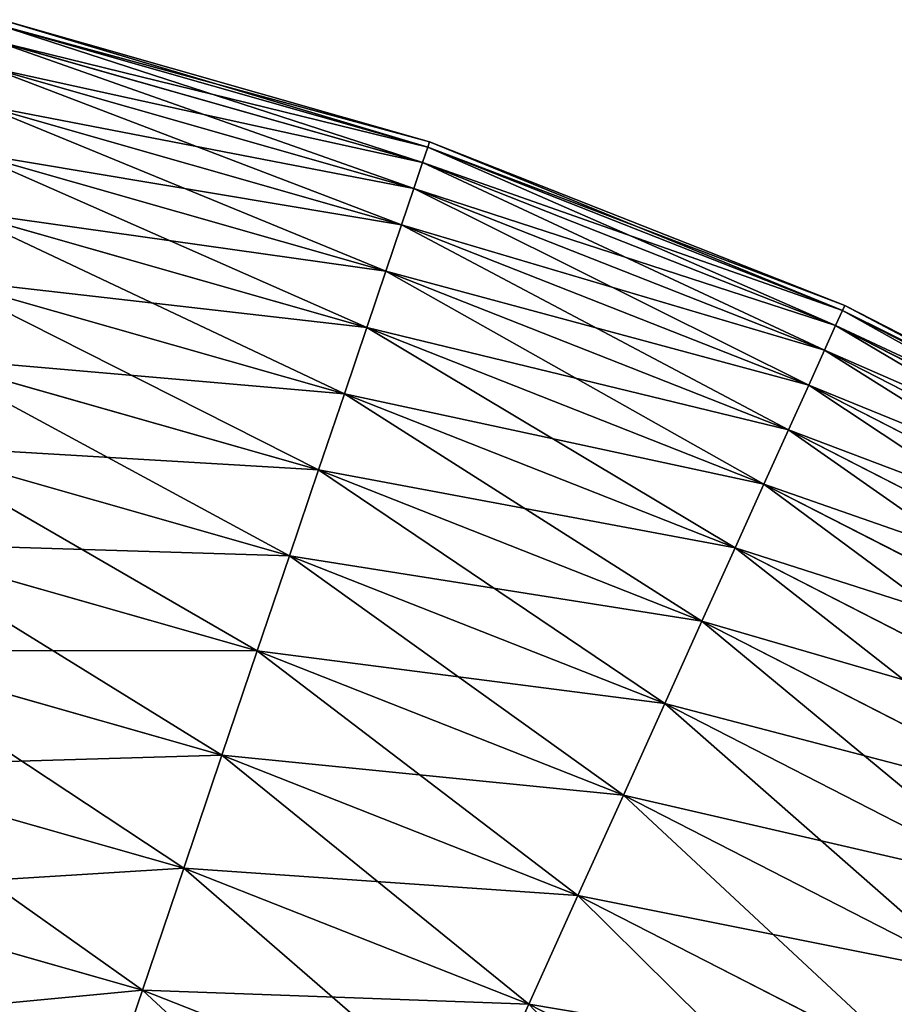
# Model space of a CAD drawing. Extents: x 5 to 965, y 4 to 104.
# Tile 264 of 656: x 282 to 291, y 91 to 102. Entities that reach past the tile are written whole.
import ezdxf

# ---------------------------------------------------------------- set-up
doc = ezdxf.new("R2010")
doc.units = 0
doc.layers.get('0').update_dxf_attribs({"color": 13, "linetype": 'CONTINUOUS'})

# ---------------------------------------------------------------- blocks, each defined once
blk = doc.blocks.new('COMPONENT_4')
for p, q in [((66.008, 97.334, 49.94), (61.289, 98.678, 49.94)), ((65.989, 97.277, 47.486), (61.275, 98.619, 47.486)), ((65.989, 97.277, 52.393), (61.275, 98.619, 52.393)), ((65.931, 97.106, 45.039), (61.234, 98.443, 45.039)), ((65.931, 97.106, 54.841), (61.234, 98.443, 54.841)), ((65.834, 96.821, 42.603), (61.166, 98.15, 42.603)), ((65.834, 96.821, 57.276), (61.166, 98.15, 57.276)), ((65.699, 96.423, 40.185), (61.071, 97.741, 40.185)), ((65.699, 96.423, 59.694), (61.071, 97.741, 59.694)), ((65.931, 97.106, 45.039), (65.989, 97.277, 47.486)), ((65.931, 97.106, 54.841), (65.989, 97.277, 52.393)), ((65.989, 97.277, 47.486), (66.008, 97.334, 49.94)), ((65.989, 97.277, 52.393), (66.008, 97.334, 49.94)), ((70.548, 95.48, 47.486), (65.989, 97.277, 47.486)), ((70.548, 95.48, 52.393), (65.989, 97.277, 52.393)), ((66.008, 97.334, 49.94), (70.573, 95.535, 49.94)), ((65.527, 95.913, 37.791), (60.949, 97.216, 37.791)), ((65.527, 95.913, 62.089), (60.949, 97.216, 62.089)), ((65.834, 96.821, 42.603), (65.931, 97.106, 45.039)), ((65.834, 96.821, 57.276), (65.931, 97.106, 54.841)), ((70.473, 95.315, 45.039), (65.931, 97.106, 45.039)), ((70.473, 95.315, 54.841), (65.931, 97.106, 54.841)), ((65.699, 96.423, 40.185), (65.834, 96.821, 42.603)), ((65.699, 96.423, 59.694), (65.834, 96.821, 57.276)), ((70.35, 95.041, 42.603), (65.834, 96.821, 42.603)), ((70.35, 95.041, 57.276), (65.834, 96.821, 57.276)), ((65.317, 95.292, 35.426), (60.801, 96.578, 35.426)), ((65.317, 95.292, 64.454), (60.801, 96.578, 64.454)), ((65.527, 95.913, 37.791), (65.699, 96.423, 40.185)), ((65.527, 95.913, 62.089), (65.699, 96.423, 59.694)), ((70.177, 94.658, 40.185), (65.699, 96.423, 40.185)), ((70.177, 94.658, 59.694), (65.699, 96.423, 59.694)), ((65.317, 95.292, 35.426), (65.527, 95.913, 37.791)), ((65.317, 95.292, 64.454), (65.527, 95.913, 62.089)), ((69.955, 94.168, 37.791), (65.527, 95.913, 37.791)), ((69.955, 94.168, 62.089), (65.527, 95.913, 62.089)), ((65.07, 94.562, 33.095), (60.627, 95.827, 33.095)), ((65.07, 94.562, 66.784), (60.627, 95.827, 66.784)), ((70.548, 95.48, 47.486), (70.573, 95.535, 49.94)), ((70.548, 95.48, 52.393), (70.573, 95.535, 49.94)), ((70.573, 95.535, 49.94), (74.939, 93.296, 49.94)), ((70.473, 95.315, 45.039), (70.548, 95.48, 47.486)), ((70.473, 95.315, 54.841), (70.548, 95.48, 52.393)), ((74.909, 93.244, 47.486), (70.548, 95.48, 47.486)), ((74.909, 93.244, 52.393), (70.548, 95.48, 52.393)), ((70.35, 95.041, 42.603), (70.473, 95.315, 45.039)), ((70.35, 95.041, 57.276), (70.473, 95.315, 54.841)), ((74.819, 93.087, 45.039), (70.473, 95.315, 45.039)), ((74.819, 93.087, 54.841), (70.473, 95.315, 54.841)), ((65.07, 94.562, 33.095), (65.317, 95.292, 35.426)), ((65.07, 94.562, 66.784), (65.317, 95.292, 64.454)), ((69.685, 93.57, 35.426), (65.317, 95.292, 35.426)), ((69.685, 93.57, 64.454), (65.317, 95.292, 64.454)), ((70.177, 94.658, 40.185), (70.35, 95.041, 42.603)), ((70.177, 94.658, 59.694), (70.35, 95.041, 57.276)), ((74.669, 92.827, 42.603), (70.35, 95.041, 42.603)), ((74.669, 92.827, 57.276), (70.35, 95.041, 57.276)), ((64.786, 93.725, 30.806), (60.426, 94.966, 30.806)), ((64.786, 93.725, 69.074), (60.426, 94.966, 69.074)), ((64.786, 93.725, 30.806), (65.07, 94.562, 33.095)), ((64.786, 93.725, 69.074), (65.07, 94.562, 66.784)), ((69.367, 92.868, 33.095), (65.07, 94.562, 33.095)), ((69.367, 92.868, 66.784), (65.07, 94.562, 66.784)), ((69.955, 94.168, 37.791), (70.177, 94.658, 40.185)), ((69.955, 94.168, 62.089), (70.177, 94.658, 59.694)), ((74.459, 92.463, 40.185), (70.177, 94.658, 40.185)), ((74.459, 92.463, 59.694), (70.177, 94.658, 59.694)), ((69.685, 93.57, 35.426), (69.955, 94.168, 37.791)), ((69.685, 93.57, 64.454), (69.955, 94.168, 62.089)), ((74.19, 91.996, 37.791), (69.955, 94.168, 37.791)), ((74.19, 91.996, 62.089), (69.955, 94.168, 62.089)), ((64.467, 92.782, 28.562), (60.201, 93.996, 28.562)), ((64.467, 92.782, 71.318), (60.201, 93.996, 71.318)), ((64.467, 92.782, 28.562), (64.786, 93.725, 30.806)), ((64.467, 92.782, 71.318), (64.786, 93.725, 69.074)), ((69.003, 92.062, 30.806), (64.786, 93.725, 30.806)), ((69.003, 92.062, 69.074), (64.786, 93.725, 69.074)), ((69.367, 92.868, 33.095), (69.685, 93.57, 35.426)), ((69.367, 92.868, 66.784), (69.685, 93.57, 64.454)), ((73.863, 91.429, 35.426), (69.685, 93.57, 35.426)), ((73.863, 91.429, 64.454), (69.685, 93.57, 64.454)), ((64.112, 91.735, 26.37), (59.951, 92.92, 26.37)), ((64.112, 91.735, 73.51), (59.951, 92.92, 73.51)), ((69.003, 92.062, 30.806), (69.367, 92.868, 33.095)), ((69.003, 92.062, 69.074), (69.367, 92.868, 66.784)), ((73.478, 90.761, 33.095), (69.367, 92.868, 33.095)), ((73.478, 90.761, 66.784), (69.367, 92.868, 66.784)), ((64.112, 91.735, 26.37), (64.467, 92.782, 28.562)), ((64.112, 91.735, 73.51), (64.467, 92.782, 71.318)), ((68.593, 91.155, 28.562), (64.467, 92.782, 28.562)), ((68.593, 91.155, 71.318), (64.467, 92.782, 71.318)), ((68.593, 91.155, 28.562), (69.003, 92.062, 30.806)), ((68.593, 91.155, 71.318), (69.003, 92.062, 69.074)), ((73.037, 89.995, 30.806), (69.003, 92.062, 30.806)), ((73.037, 89.995, 69.074), (69.003, 92.062, 69.074)), ((63.724, 90.588, 24.235), (59.677, 91.74, 24.235)), ((63.724, 90.588, 75.645), (59.677, 91.74, 75.645)), ((63.724, 90.588, 24.235), (64.112, 91.735, 26.37)), ((63.724, 90.588, 75.645), (64.112, 91.735, 73.51)), ((68.138, 90.148, 26.37), (64.112, 91.735, 26.37)), ((68.138, 90.148, 73.51), (64.112, 91.735, 73.51)), ((68.138, 90.148, 26.37), (68.593, 91.155, 28.562)), ((68.138, 90.148, 73.51), (68.593, 91.155, 71.318)), ((72.539, 89.132, 28.562), (68.593, 91.155, 28.562)), ((72.539, 89.132, 71.318), (68.593, 91.155, 71.318)), ((63.303, 89.343, 22.161), (63.724, 90.588, 24.235)), ((63.303, 89.343, 77.718), (63.724, 90.588, 75.645)), ((67.639, 89.045, 24.235), (63.724, 90.588, 24.235)), ((67.639, 89.045, 75.645), (63.724, 90.588, 75.645)), ((63.303, 89.343, 22.161), (59.38, 90.46, 22.161)), ((63.303, 89.343, 77.718), (59.38, 90.46, 77.718)), ((67.639, 89.045, 24.235), (68.138, 90.148, 26.37)), ((67.639, 89.045, 75.645), (68.138, 90.148, 73.51)), ((71.988, 88.175, 26.37), (68.138, 90.148, 26.37)), ((71.988, 88.175, 73.51), (68.138, 90.148, 73.51)), ((62.849, 88.003, 20.155), (63.303, 89.343, 22.161)), ((62.849, 88.003, 79.725), (63.303, 89.343, 77.718)), ((67.097, 87.847, 22.161), (63.303, 89.343, 22.161)), ((67.097, 87.847, 77.718), (63.303, 89.343, 77.718)), ((62.849, 88.003, 20.155), (59.059, 89.082, 20.155)), ((62.849, 88.003, 79.725), (59.059, 89.082, 79.725)), ((67.097, 87.847, 22.161), (67.639, 89.045, 24.235)), ((67.097, 87.847, 77.718), (67.639, 89.045, 75.645)), ((71.383, 87.125, 24.235), (67.639, 89.045, 24.235)), ((71.383, 87.125, 75.645), (67.639, 89.045, 75.645)), ((62.364, 86.571, 18.22), (62.849, 88.003, 20.155)), ((62.364, 86.571, 81.659), (62.849, 88.003, 79.725)), ((66.514, 86.558, 20.155), (62.849, 88.003, 20.155)), ((66.514, 86.558, 79.725), (62.849, 88.003, 79.725)), ((66.514, 86.558, 20.155), (67.097, 87.847, 22.161)), ((70.727, 85.986, 22.161), (67.097, 87.847, 22.161))]:
    blk.add_line(p, q)
mesh = blk.add_polyface()
corners = [(61.289, 98.678, 49.94), (65.989, 97.277, 47.486), (61.275, 98.619, 47.486), (66.008, 97.334, 49.94)]
mesh.append_faces([[corners[k] for k in face] for face in [(0, 1, 2), (1, 0, 3)]], dxfattribs={"vtx0": -1})
mesh = blk.add_polyface()
corners = [(61.275, 98.619, 52.393), (66.008, 97.334, 49.94), (61.289, 98.678, 49.94), (65.989, 97.277, 52.393)]
mesh.append_faces([[corners[k] for k in face] for face in [(0, 1, 2), (1, 0, 3)]], dxfattribs={"vtx0": -1})
mesh = blk.add_polyface()
corners = [(61.275, 98.619, 47.486), (65.931, 97.106, 45.039), (61.234, 98.443, 45.039), (65.989, 97.277, 47.486)]
mesh.append_faces([[corners[k] for k in face] for face in [(0, 1, 2), (1, 0, 3)]], dxfattribs={"vtx0": -1})
mesh = blk.add_polyface()
corners = [(61.234, 98.443, 54.841), (65.989, 97.277, 52.393), (61.275, 98.619, 52.393), (65.931, 97.106, 54.841)]
mesh.append_faces([[corners[k] for k in face] for face in [(0, 1, 2), (1, 0, 3)]], dxfattribs={"vtx0": -1})
mesh = blk.add_polyface()
corners = [(61.234, 98.443, 45.039), (65.834, 96.821, 42.603), (61.166, 98.15, 42.603), (65.931, 97.106, 45.039)]
mesh.append_faces([[corners[k] for k in face] for face in [(0, 1, 2), (1, 0, 3)]], dxfattribs={"vtx0": -1})
mesh = blk.add_polyface()
corners = [(61.166, 98.15, 57.276), (65.931, 97.106, 54.841), (61.234, 98.443, 54.841), (65.834, 96.821, 57.276)]
mesh.append_faces([[corners[k] for k in face] for face in [(0, 1, 2), (1, 0, 3)]], dxfattribs={"vtx0": -1})
mesh = blk.add_polyface()
corners = [(61.166, 98.15, 42.603), (65.699, 96.423, 40.185), (61.071, 97.741, 40.185), (65.834, 96.821, 42.603)]
mesh.append_faces([[corners[k] for k in face] for face in [(0, 1, 2), (1, 0, 3)]], dxfattribs={"vtx0": -1})
mesh = blk.add_polyface()
corners = [(61.071, 97.741, 59.694), (65.834, 96.821, 57.276), (61.166, 98.15, 57.276), (65.699, 96.423, 59.694)]
mesh.append_faces([[corners[k] for k in face] for face in [(0, 1, 2), (1, 0, 3)]], dxfattribs={"vtx0": -1})
mesh = blk.add_polyface()
corners = [(61.071, 97.741, 40.185), (65.527, 95.913, 37.791), (60.949, 97.216, 37.791), (65.699, 96.423, 40.185)]
mesh.append_faces([[corners[k] for k in face] for face in [(0, 1, 2), (1, 0, 3)]], dxfattribs={"vtx0": -1})
mesh = blk.add_polyface()
corners = [(60.949, 97.216, 62.089), (65.699, 96.423, 59.694), (61.071, 97.741, 59.694), (65.527, 95.913, 62.089)]
mesh.append_faces([[corners[k] for k in face] for face in [(0, 1, 2), (1, 0, 3)]], dxfattribs={"vtx0": -1})
mesh = blk.add_polyface()
corners = [(65.989, 97.277, 47.486), (70.473, 95.315, 45.039), (65.931, 97.106, 45.039), (70.548, 95.48, 47.486)]
mesh.append_faces([[corners[k] for k in face] for face in [(0, 1, 2), (1, 0, 3)]], dxfattribs={"vtx0": -1})
mesh = blk.add_polyface()
corners = [(65.931, 97.106, 54.841), (70.548, 95.48, 52.393), (65.989, 97.277, 52.393), (70.473, 95.315, 54.841)]
mesh.append_faces([[corners[k] for k in face] for face in [(0, 1, 2), (1, 0, 3)]], dxfattribs={"vtx0": -1})
mesh = blk.add_polyface()
corners = [(66.008, 97.334, 49.94), (70.548, 95.48, 47.486), (65.989, 97.277, 47.486), (70.573, 95.535, 49.94)]
mesh.append_faces([[corners[k] for k in face] for face in [(0, 1, 2), (1, 0, 3)]], dxfattribs={"vtx0": -1})
mesh = blk.add_polyface()
corners = [(65.989, 97.277, 52.393), (70.573, 95.535, 49.94), (66.008, 97.334, 49.94), (70.548, 95.48, 52.393)]
mesh.append_faces([[corners[k] for k in face] for face in [(0, 1, 2), (1, 0, 3)]], dxfattribs={"vtx0": -1})
mesh = blk.add_polyface()
corners = [(60.949, 97.216, 37.791), (65.317, 95.292, 35.426), (60.801, 96.578, 35.426), (65.527, 95.913, 37.791)]
mesh.append_faces([[corners[k] for k in face] for face in [(0, 1, 2), (1, 0, 3)]], dxfattribs={"vtx0": -1})
mesh = blk.add_polyface()
corners = [(60.801, 96.578, 64.454), (65.527, 95.913, 62.089), (60.949, 97.216, 62.089), (65.317, 95.292, 64.454)]
mesh.append_faces([[corners[k] for k in face] for face in [(0, 1, 2), (1, 0, 3)]], dxfattribs={"vtx0": -1})
mesh = blk.add_polyface()
corners = [(65.931, 97.106, 45.039), (70.35, 95.041, 42.603), (65.834, 96.821, 42.603), (70.473, 95.315, 45.039)]
mesh.append_faces([[corners[k] for k in face] for face in [(0, 1, 2), (1, 0, 3)]], dxfattribs={"vtx0": -1})
mesh = blk.add_polyface()
corners = [(65.834, 96.821, 57.276), (70.473, 95.315, 54.841), (65.931, 97.106, 54.841), (70.35, 95.041, 57.276)]
mesh.append_faces([[corners[k] for k in face] for face in [(0, 1, 2), (1, 0, 3)]], dxfattribs={"vtx0": -1})
mesh = blk.add_polyface()
corners = [(65.834, 96.821, 42.603), (70.177, 94.658, 40.185), (65.699, 96.423, 40.185), (70.35, 95.041, 42.603)]
mesh.append_faces([[corners[k] for k in face] for face in [(0, 1, 2), (1, 0, 3)]], dxfattribs={"vtx0": -1})
mesh = blk.add_polyface()
corners = [(65.699, 96.423, 59.694), (70.35, 95.041, 57.276), (65.834, 96.821, 57.276), (70.177, 94.658, 59.694)]
mesh.append_faces([[corners[k] for k in face] for face in [(0, 1, 2), (1, 0, 3)]], dxfattribs={"vtx0": -1})
mesh = blk.add_polyface()
corners = [(60.801, 96.578, 35.426), (65.07, 94.562, 33.095), (60.627, 95.827, 33.095), (65.317, 95.292, 35.426)]
mesh.append_faces([[corners[k] for k in face] for face in [(0, 1, 2), (1, 0, 3)]], dxfattribs={"vtx0": -1})
mesh = blk.add_polyface()
corners = [(60.627, 95.827, 66.784), (65.317, 95.292, 64.454), (60.801, 96.578, 64.454), (65.07, 94.562, 66.784)]
mesh.append_faces([[corners[k] for k in face] for face in [(0, 1, 2), (1, 0, 3)]], dxfattribs={"vtx0": -1})
mesh = blk.add_polyface()
corners = [(65.699, 96.423, 40.185), (69.955, 94.168, 37.791), (65.527, 95.913, 37.791), (70.177, 94.658, 40.185)]
mesh.append_faces([[corners[k] for k in face] for face in [(0, 1, 2), (1, 0, 3)]], dxfattribs={"vtx0": -1})
mesh = blk.add_polyface()
corners = [(65.527, 95.913, 62.089), (70.177, 94.658, 59.694), (65.699, 96.423, 59.694), (69.955, 94.168, 62.089)]
mesh.append_faces([[corners[k] for k in face] for face in [(0, 1, 2), (1, 0, 3)]], dxfattribs={"vtx0": -1})
mesh = blk.add_polyface()
corners = [(65.527, 95.913, 37.791), (69.685, 93.57, 35.426), (65.317, 95.292, 35.426), (69.955, 94.168, 37.791)]
mesh.append_faces([[corners[k] for k in face] for face in [(0, 1, 2), (1, 0, 3)]], dxfattribs={"vtx0": -1})
mesh = blk.add_polyface()
corners = [(65.317, 95.292, 64.454), (69.955, 94.168, 62.089), (65.527, 95.913, 62.089), (69.685, 93.57, 64.454)]
mesh.append_faces([[corners[k] for k in face] for face in [(0, 1, 2), (1, 0, 3)]], dxfattribs={"vtx0": -1})
mesh = blk.add_polyface()
corners = [(60.627, 95.827, 33.095), (64.786, 93.725, 30.806), (60.426, 94.966, 30.806), (65.07, 94.562, 33.095)]
mesh.append_faces([[corners[k] for k in face] for face in [(0, 1, 2), (1, 0, 3)]], dxfattribs={"vtx0": -1})
mesh = blk.add_polyface()
corners = [(60.426, 94.966, 69.074), (65.07, 94.562, 66.784), (60.627, 95.827, 66.784), (64.786, 93.725, 69.074)]
mesh.append_faces([[corners[k] for k in face] for face in [(0, 1, 2), (1, 0, 3)]], dxfattribs={"vtx0": -1})
mesh = blk.add_polyface()
corners = [(70.573, 95.535, 49.94), (74.909, 93.244, 47.486), (70.548, 95.48, 47.486), (74.939, 93.296, 49.94)]
mesh.append_faces([[corners[k] for k in face] for face in [(0, 1, 2), (1, 0, 3)]], dxfattribs={"vtx0": -1})
mesh = blk.add_polyface()
corners = [(70.548, 95.48, 52.393), (74.939, 93.296, 49.94), (70.573, 95.535, 49.94), (74.909, 93.244, 52.393)]
mesh.append_faces([[corners[k] for k in face] for face in [(0, 1, 2), (1, 0, 3)]], dxfattribs={"vtx0": -1})
mesh = blk.add_polyface()
corners = [(70.548, 95.48, 47.486), (74.819, 93.087, 45.039), (70.473, 95.315, 45.039), (74.909, 93.244, 47.486)]
mesh.append_faces([[corners[k] for k in face] for face in [(0, 1, 2), (1, 0, 3)]], dxfattribs={"vtx0": -1})
mesh = blk.add_polyface()
corners = [(70.473, 95.315, 54.841), (74.909, 93.244, 52.393), (70.548, 95.48, 52.393), (74.819, 93.087, 54.841)]
mesh.append_faces([[corners[k] for k in face] for face in [(0, 1, 2), (1, 0, 3)]], dxfattribs={"vtx0": -1})
mesh = blk.add_polyface()
corners = [(70.473, 95.315, 45.039), (74.669, 92.827, 42.603), (70.35, 95.041, 42.603), (74.819, 93.087, 45.039)]
mesh.append_faces([[corners[k] for k in face] for face in [(0, 1, 2), (1, 0, 3)]], dxfattribs={"vtx0": -1})
mesh = blk.add_polyface()
corners = [(70.35, 95.041, 57.276), (74.819, 93.087, 54.841), (70.473, 95.315, 54.841), (74.669, 92.827, 57.276)]
mesh.append_faces([[corners[k] for k in face] for face in [(0, 1, 2), (1, 0, 3)]], dxfattribs={"vtx0": -1})
mesh = blk.add_polyface()
corners = [(65.317, 95.292, 35.426), (69.367, 92.868, 33.095), (65.07, 94.562, 33.095), (69.685, 93.57, 35.426)]
mesh.append_faces([[corners[k] for k in face] for face in [(0, 1, 2), (1, 0, 3)]], dxfattribs={"vtx0": -1})
mesh = blk.add_polyface()
corners = [(65.07, 94.562, 66.784), (69.685, 93.57, 64.454), (65.317, 95.292, 64.454), (69.367, 92.868, 66.784)]
mesh.append_faces([[corners[k] for k in face] for face in [(0, 1, 2), (1, 0, 3)]], dxfattribs={"vtx0": -1})
mesh = blk.add_polyface()
corners = [(70.35, 95.041, 42.603), (74.459, 92.463, 40.185), (70.177, 94.658, 40.185), (74.669, 92.827, 42.603)]
mesh.append_faces([[corners[k] for k in face] for face in [(0, 1, 2), (1, 0, 3)]], dxfattribs={"vtx0": -1})
mesh = blk.add_polyface()
corners = [(70.177, 94.658, 59.694), (74.669, 92.827, 57.276), (70.35, 95.041, 57.276), (74.459, 92.463, 59.694)]
mesh.append_faces([[corners[k] for k in face] for face in [(0, 1, 2), (1, 0, 3)]], dxfattribs={"vtx0": -1})
mesh = blk.add_polyface()
corners = [(60.426, 94.966, 30.806), (64.467, 92.782, 28.562), (60.201, 93.996, 28.562), (64.786, 93.725, 30.806)]
mesh.append_faces([[corners[k] for k in face] for face in [(0, 1, 2), (1, 0, 3)]], dxfattribs={"vtx0": -1})
mesh = blk.add_polyface()
corners = [(60.201, 93.996, 71.318), (64.786, 93.725, 69.074), (60.426, 94.966, 69.074), (64.467, 92.782, 71.318)]
mesh.append_faces([[corners[k] for k in face] for face in [(0, 1, 2), (1, 0, 3)]], dxfattribs={"vtx0": -1})
mesh = blk.add_polyface()
corners = [(65.07, 94.562, 33.095), (69.003, 92.062, 30.806), (64.786, 93.725, 30.806), (69.367, 92.868, 33.095)]
mesh.append_faces([[corners[k] for k in face] for face in [(0, 1, 2), (1, 0, 3)]], dxfattribs={"vtx0": -1})
mesh = blk.add_polyface()
corners = [(64.786, 93.725, 69.074), (69.367, 92.868, 66.784), (65.07, 94.562, 66.784), (69.003, 92.062, 69.074)]
mesh.append_faces([[corners[k] for k in face] for face in [(0, 1, 2), (1, 0, 3)]], dxfattribs={"vtx0": -1})
mesh = blk.add_polyface()
corners = [(70.177, 94.658, 40.185), (74.19, 91.996, 37.791), (69.955, 94.168, 37.791), (74.459, 92.463, 40.185)]
mesh.append_faces([[corners[k] for k in face] for face in [(0, 1, 2), (1, 0, 3)]], dxfattribs={"vtx0": -1})
mesh = blk.add_polyface()
corners = [(69.955, 94.168, 62.089), (74.459, 92.463, 59.694), (70.177, 94.658, 59.694), (74.19, 91.996, 62.089)]
mesh.append_faces([[corners[k] for k in face] for face in [(0, 1, 2), (1, 0, 3)]], dxfattribs={"vtx0": -1})
mesh = blk.add_polyface()
corners = [(69.955, 94.168, 37.791), (73.863, 91.429, 35.426), (69.685, 93.57, 35.426), (74.19, 91.996, 37.791)]
mesh.append_faces([[corners[k] for k in face] for face in [(0, 1, 2), (1, 0, 3)]], dxfattribs={"vtx0": -1})
mesh = blk.add_polyface()
corners = [(69.685, 93.57, 64.454), (74.19, 91.996, 62.089), (69.955, 94.168, 62.089), (73.863, 91.429, 64.454)]
mesh.append_faces([[corners[k] for k in face] for face in [(0, 1, 2), (1, 0, 3)]], dxfattribs={"vtx0": -1})
mesh = blk.add_polyface()
corners = [(60.201, 93.996, 28.562), (64.112, 91.735, 26.37), (59.951, 92.92, 26.37), (64.467, 92.782, 28.562)]
mesh.append_faces([[corners[k] for k in face] for face in [(0, 1, 2), (1, 0, 3)]], dxfattribs={"vtx0": -1})
mesh = blk.add_polyface()
corners = [(59.951, 92.92, 73.51), (64.467, 92.782, 71.318), (60.201, 93.996, 71.318), (64.112, 91.735, 73.51)]
mesh.append_faces([[corners[k] for k in face] for face in [(0, 1, 2), (1, 0, 3)]], dxfattribs={"vtx0": -1})
mesh = blk.add_polyface()
corners = [(64.786, 93.725, 30.806), (68.593, 91.155, 28.562), (64.467, 92.782, 28.562), (69.003, 92.062, 30.806)]
mesh.append_faces([[corners[k] for k in face] for face in [(0, 1, 2), (1, 0, 3)]], dxfattribs={"vtx0": -1})
mesh = blk.add_polyface()
corners = [(64.467, 92.782, 71.318), (69.003, 92.062, 69.074), (64.786, 93.725, 69.074), (68.593, 91.155, 71.318)]
mesh.append_faces([[corners[k] for k in face] for face in [(0, 1, 2), (1, 0, 3)]], dxfattribs={"vtx0": -1})
mesh = blk.add_polyface()
corners = [(69.685, 93.57, 35.426), (73.478, 90.761, 33.095), (69.367, 92.868, 33.095), (73.863, 91.429, 35.426)]
mesh.append_faces([[corners[k] for k in face] for face in [(0, 1, 2), (1, 0, 3)]], dxfattribs={"vtx0": -1})
mesh = blk.add_polyface()
corners = [(69.367, 92.868, 66.784), (73.863, 91.429, 64.454), (69.685, 93.57, 64.454), (73.478, 90.761, 66.784)]
mesh.append_faces([[corners[k] for k in face] for face in [(0, 1, 2), (1, 0, 3)]], dxfattribs={"vtx0": -1})
mesh = blk.add_polyface()
corners = [(59.951, 92.92, 26.37), (63.724, 90.588, 24.235), (59.677, 91.74, 24.235), (64.112, 91.735, 26.37)]
mesh.append_faces([[corners[k] for k in face] for face in [(0, 1, 2), (1, 0, 3)]], dxfattribs={"vtx0": -1})
mesh = blk.add_polyface()
corners = [(59.677, 91.74, 75.645), (64.112, 91.735, 73.51), (59.951, 92.92, 73.51), (63.724, 90.588, 75.645)]
mesh.append_faces([[corners[k] for k in face] for face in [(0, 1, 2), (1, 0, 3)]], dxfattribs={"vtx0": -1})
mesh = blk.add_polyface()
corners = [(69.367, 92.868, 33.095), (73.037, 89.995, 30.806), (69.003, 92.062, 30.806), (73.478, 90.761, 33.095)]
mesh.append_faces([[corners[k] for k in face] for face in [(0, 1, 2), (1, 0, 3)]], dxfattribs={"vtx0": -1})
mesh = blk.add_polyface()
corners = [(69.003, 92.062, 69.074), (73.478, 90.761, 66.784), (69.367, 92.868, 66.784), (73.037, 89.995, 69.074)]
mesh.append_faces([[corners[k] for k in face] for face in [(0, 1, 2), (1, 0, 3)]], dxfattribs={"vtx0": -1})
mesh = blk.add_polyface()
corners = [(64.467, 92.782, 28.562), (68.138, 90.148, 26.37), (64.112, 91.735, 26.37), (68.593, 91.155, 28.562)]
mesh.append_faces([[corners[k] for k in face] for face in [(0, 1, 2), (1, 0, 3)]], dxfattribs={"vtx0": -1})
mesh = blk.add_polyface()
corners = [(64.112, 91.735, 73.51), (68.593, 91.155, 71.318), (64.467, 92.782, 71.318), (68.138, 90.148, 73.51)]
mesh.append_faces([[corners[k] for k in face] for face in [(0, 1, 2), (1, 0, 3)]], dxfattribs={"vtx0": -1})
mesh = blk.add_polyface()
corners = [(69.003, 92.062, 30.806), (72.539, 89.132, 28.562), (68.593, 91.155, 28.562), (73.037, 89.995, 30.806)]
mesh.append_faces([[corners[k] for k in face] for face in [(0, 1, 2), (1, 0, 3)]], dxfattribs={"vtx0": -1})
mesh = blk.add_polyface()
corners = [(68.593, 91.155, 71.318), (73.037, 89.995, 69.074), (69.003, 92.062, 69.074), (72.539, 89.132, 71.318)]
mesh.append_faces([[corners[k] for k in face] for face in [(0, 1, 2), (1, 0, 3)]], dxfattribs={"vtx0": -1})
mesh = blk.add_polyface()
corners = [(59.677, 91.74, 24.235), (63.303, 89.343, 22.161), (59.38, 90.46, 22.161), (63.724, 90.588, 24.235)]
mesh.append_faces([[corners[k] for k in face] for face in [(0, 1, 2), (1, 0, 3)]], dxfattribs={"vtx0": -1})
mesh = blk.add_polyface()
corners = [(59.38, 90.46, 77.718), (63.724, 90.588, 75.645), (59.677, 91.74, 75.645), (63.303, 89.343, 77.718)]
mesh.append_faces([[corners[k] for k in face] for face in [(0, 1, 2), (1, 0, 3)]], dxfattribs={"vtx0": -1})
mesh = blk.add_polyface()
corners = [(64.112, 91.735, 26.37), (67.639, 89.045, 24.235), (63.724, 90.588, 24.235), (68.138, 90.148, 26.37)]
mesh.append_faces([[corners[k] for k in face] for face in [(0, 1, 2), (1, 0, 3)]], dxfattribs={"vtx0": -1})
mesh = blk.add_polyface()
corners = [(63.724, 90.588, 75.645), (68.138, 90.148, 73.51), (64.112, 91.735, 73.51), (67.639, 89.045, 75.645)]
mesh.append_faces([[corners[k] for k in face] for face in [(0, 1, 2), (1, 0, 3)]], dxfattribs={"vtx0": -1})
mesh = blk.add_polyface()
corners = [(68.593, 91.155, 28.562), (71.988, 88.175, 26.37), (68.138, 90.148, 26.37), (72.539, 89.132, 28.562)]
mesh.append_faces([[corners[k] for k in face] for face in [(0, 1, 2), (1, 0, 3)]], dxfattribs={"vtx0": -1})
mesh = blk.add_polyface()
corners = [(68.138, 90.148, 73.51), (72.539, 89.132, 71.318), (68.593, 91.155, 71.318), (71.988, 88.175, 73.51)]
mesh.append_faces([[corners[k] for k in face] for face in [(0, 1, 2), (1, 0, 3)]], dxfattribs={"vtx0": -1})
mesh = blk.add_polyface()
corners = [(63.724, 90.588, 24.235), (67.097, 87.847, 22.161), (63.303, 89.343, 22.161), (67.639, 89.045, 24.235)]
mesh.append_faces([[corners[k] for k in face] for face in [(0, 1, 2), (1, 0, 3)]], dxfattribs={"vtx0": -1})
mesh = blk.add_polyface()
corners = [(63.303, 89.343, 77.718), (67.639, 89.045, 75.645), (63.724, 90.588, 75.645), (67.097, 87.847, 77.718)]
mesh.append_faces([[corners[k] for k in face] for face in [(0, 1, 2), (1, 0, 3)]], dxfattribs={"vtx0": -1})
mesh = blk.add_polyface()
corners = [(59.38, 90.46, 22.161), (62.849, 88.003, 20.155), (59.059, 89.082, 20.155), (63.303, 89.343, 22.161)]
mesh.append_faces([[corners[k] for k in face] for face in [(0, 1, 2), (1, 0, 3)]], dxfattribs={"vtx0": -1})
mesh = blk.add_polyface()
corners = [(59.059, 89.082, 79.725), (63.303, 89.343, 77.718), (59.38, 90.46, 77.718), (62.849, 88.003, 79.725)]
mesh.append_faces([[corners[k] for k in face] for face in [(0, 1, 2), (1, 0, 3)]], dxfattribs={"vtx0": -1})
mesh = blk.add_polyface()
corners = [(68.138, 90.148, 26.37), (71.383, 87.125, 24.235), (67.639, 89.045, 24.235), (71.988, 88.175, 26.37)]
mesh.append_faces([[corners[k] for k in face] for face in [(0, 1, 2), (1, 0, 3)]], dxfattribs={"vtx0": -1})
mesh = blk.add_polyface()
corners = [(67.639, 89.045, 75.645), (71.988, 88.175, 73.51), (68.138, 90.148, 73.51), (71.383, 87.125, 75.645)]
mesh.append_faces([[corners[k] for k in face] for face in [(0, 1, 2), (1, 0, 3)]], dxfattribs={"vtx0": -1})
mesh = blk.add_polyface()
corners = [(63.303, 89.343, 22.161), (66.514, 86.558, 20.155), (62.849, 88.003, 20.155), (67.097, 87.847, 22.161)]
mesh.append_faces([[corners[k] for k in face] for face in [(0, 1, 2), (1, 0, 3)]], dxfattribs={"vtx0": -1})
mesh = blk.add_polyface()
corners = [(62.849, 88.003, 79.725), (67.097, 87.847, 77.718), (63.303, 89.343, 77.718), (66.514, 86.558, 79.725)]
mesh.append_faces([[corners[k] for k in face] for face in [(0, 1, 2), (1, 0, 3)]], dxfattribs={"vtx0": -1})
mesh = blk.add_polyface()
corners = [(59.059, 89.082, 20.155), (62.364, 86.571, 18.22), (58.717, 87.609, 18.22), (62.849, 88.003, 20.155)]
mesh.append_faces([[corners[k] for k in face] for face in [(0, 1, 2), (1, 0, 3)]], dxfattribs={"vtx0": -1})
mesh = blk.add_polyface()
corners = [(58.717, 87.609, 81.659), (62.849, 88.003, 79.725), (59.059, 89.082, 79.725), (62.364, 86.571, 81.659)]
mesh.append_faces([[corners[k] for k in face] for face in [(0, 1, 2), (1, 0, 3)]], dxfattribs={"vtx0": -1})
mesh = blk.add_polyface()
corners = [(67.639, 89.045, 24.235), (70.727, 85.986, 22.161), (67.097, 87.847, 22.161), (71.383, 87.125, 24.235)]
mesh.append_faces([[corners[k] for k in face] for face in [(0, 1, 2), (1, 0, 3)]], dxfattribs={"vtx0": -1})
mesh = blk.add_polyface()
corners = [(67.097, 87.847, 77.718), (71.383, 87.125, 75.645), (67.639, 89.045, 75.645), (70.727, 85.986, 77.718)]
mesh.append_faces([[corners[k] for k in face] for face in [(0, 1, 2), (1, 0, 3)]], dxfattribs={"vtx0": -1})
mesh = blk.add_polyface()
corners = [(62.849, 88.003, 20.155), (65.892, 85.18, 18.22), (62.364, 86.571, 18.22), (66.514, 86.558, 20.155)]
mesh.append_faces([[corners[k] for k in face] for face in [(0, 1, 2), (1, 0, 3)]], dxfattribs={"vtx0": -1})
mesh = blk.add_polyface()
corners = [(62.364, 86.571, 81.659), (66.514, 86.558, 79.725), (62.849, 88.003, 79.725), (65.892, 85.18, 81.659)]
mesh.append_faces([[corners[k] for k in face] for face in [(0, 1, 2), (1, 0, 3)]], dxfattribs={"vtx0": -1})
mesh = blk.add_polyface()
corners = [(67.097, 87.847, 22.161), (70.02, 84.761, 20.155), (66.514, 86.558, 20.155), (70.727, 85.986, 22.161)]
mesh.append_faces([[corners[k] for k in face] for face in [(0, 1, 2), (1, 0, 3)]], dxfattribs={"vtx0": -1})
blk = doc.blocks.new('COMPONENT_5')
blk.add_blockref('COMPONENT_4', (0, 0))
blk = doc.blocks.new('GROUP_9')
blk.add_blockref('COMPONENT_5', (135, 0))
blk = doc.blocks.new('GROUP_14')
blk.add_blockref('GROUP_9', (79.918, 0))

msp = doc.modelspace()

# ---------------------------------------------------------------- block references
msp.add_blockref('GROUP_14', (5.361, 3.573, 2.908))

doc.saveas('drawing.dxf')
